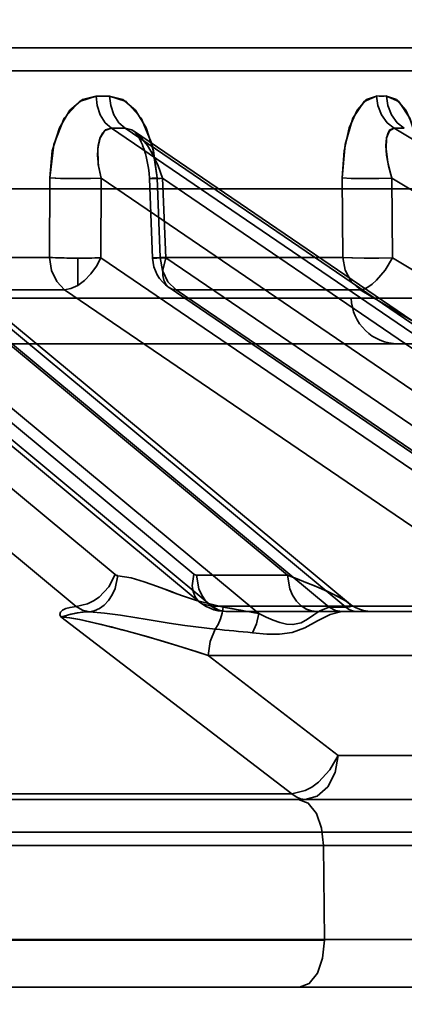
# Model space of a CAD drawing. Header units: millimetres. Extents: x -1465 to 393277, y -3788 to 454312.
# Tile 343 of 656: x 358127.51 to 358135.7, y 11639.46 to 11660.43. Entities that reach past the tile are written whole.
import ezdxf

# ---------------------------------------------------------------- set-up
doc = ezdxf.new("R2010")
doc.units = ezdxf.units.MM
doc.header["$XCLIPFRAME"] = 2
doc.layers.add('AHU03-3-68634OBJ', color=8, linetype='Continuous')
doc.layers.add('EC-MTR_250-0_7OBJ', color=8, linetype='Continuous')
picture_1 = doc.add_image_def('image1.bmp', size_in_pixel=(951, 911))

msp = doc.modelspace()

# ---------------------------------------------------------------- linework, layer by layer
at = {"layer": 'AHU03-3-68634OBJ', "color": 8, "linetype": 'Continuous', "lineweight": 35, "ltscale": 100}
msp.add_line((358221.129, 11639.827), (357953.129, 11639.827), dxfattribs=at)
at = {"layer": 'EC-MTR_250-0_7OBJ', "color": 8, "linetype": 'Continuous', "lineweight": 35, "ltscale": 100}
for p, q in [((358141.099, 11659.827), (358089.281, 11659.827)), ((358141.598, 11659.34), (358089.26, 11659.34)), ((358134.104, 11647.917), (358121.812, 11658.115)), ((358134.459, 11647.919), (358122.169, 11658.115)), ((358122.504, 11657.973), (358134.514, 11648.009)), ((358144.436, 11647.919), (358129.462, 11658.115)), ((358144.732, 11647.917), (358129.755, 11658.115)), ((358129.952, 11658.044), (358144.937, 11647.842)), ((358129.983, 11658.012), (358130.007, 11657.981)), ((358130.007, 11657.981), (358130.035, 11657.938)), ((358152.387, 11648.028), (358135.484, 11658.115)), ((358130.034, 11657.939), (358130.065, 11657.885)), ((358130.065, 11657.885), (358130.096, 11657.821)), ((358130.096, 11657.821), (358130.128, 11657.747)), ((358130.127, 11657.748), (358130.158, 11657.664)), ((358130.158, 11657.665), (358130.186, 11657.574)), ((358130.186, 11657.575), (358130.211, 11657.477)), ((358130.211, 11657.478), (358130.233, 11657.375)), ((358130.233, 11657.375), (358130.25, 11657.268)), ((358130.263, 11657.157), (358130.27, 11657.045)), ((358132.602, 11647.782), (358121.432, 11657.05)), ((358133.21, 11648.599), (358123.024, 11657.05)), ((358128.143, 11655.364), (358128.147, 11657.057)), ((358128.143, 11655.364), (358128.147, 11657.057)), ((358129.239, 11655.357), (358129.244, 11657.05)), ((358141.655, 11648.599), (358129.244, 11657.05)), ((358130.34, 11655.352), (358130.27, 11657.045)), ((358130.504, 11655.364), (358130.435, 11657.057)), ((358130.435, 11657.057), (358130.504, 11655.364)), ((358144.162, 11647.782), (358130.551, 11657.05)), ((358130.621, 11655.357), (358130.551, 11657.05)), ((358134.381, 11657.057), (358134.391, 11655.364)), ((358134.391, 11655.364), (358134.381, 11657.057)), ((358151.694, 11647.348), (358135.437, 11657.05)), ((358135.447, 11655.357), (358135.437, 11657.05)), ((358036.279, 11656.827), (358137.979, 11656.827)), ((358129.545, 11648.614), (358121.413, 11655.357)), ((358131.218, 11648.622), (358123.096, 11655.357)), ((358128.143, 11655.364), (358123.196, 11655.364)), ((358128.744, 11654.769), (358128.744, 11655.351)), ((358139.136, 11648.622), (358129.239, 11655.357)), ((358134.391, 11655.364), (358130.504, 11655.364)), ((358140.528, 11648.614), (358130.621, 11655.357)), ((358152.715, 11645.056), (358135.447, 11655.357)), ((358128.708, 11647.934), (358120.578, 11654.677)), ((358123.213, 11654.769), (358131.334, 11648.034)), ((358131.601, 11647.942), (358123.478, 11654.677)), ((358128.464, 11654.677), (358123.478, 11654.677)), ((358138.359, 11647.942), (358128.464, 11654.677)), ((358130.689, 11654.723), (358140.597, 11647.981)), ((358140.753, 11647.934), (358130.843, 11654.677)), ((358134.761, 11654.677), (358130.843, 11654.677)), ((358152.027, 11644.376), (358134.761, 11654.677)), ((358039.687, 11654.501), (358134.571, 11654.501)), ((358134.571, 11654.501), (358139.451, 11654.501)), ((358086.116, 11653.527), (358138.451, 11653.527)), ((358133.21, 11648.599), (358131.276, 11648.599)), ((358138.359, 11647.942), (358131.601, 11647.942)), ((358134.459, 11647.919), (358134.17, 11647.919)), ((358134.584, 11647.956), (358134.511, 11648.01)), ((358134.663, 11647.911), (358134.582, 11647.957)), ((358134.747, 11647.875), (358134.661, 11647.912)), ((358133.304, 11643.942), (358128.387, 11647.712)), ((358131.817, 11647.831), (358131.903, 11647.827)), ((358134.406, 11647.827), (358131.904, 11647.827)), ((358134.695, 11647.827), (358134.406, 11647.827)), ((358144.724, 11647.827), (358134.695, 11647.827)), ((358134.836, 11647.848), (358134.746, 11647.875)), ((358134.928, 11647.832), (358134.835, 11647.849)), ((358135.02, 11647.827), (358134.927, 11647.832)), ((358139.065, 11646.89), (358131.522, 11646.889)), ((358131.522, 11646.889), (358134.295, 11644.765)), ((358134.295, 11644.765), (358131.522, 11646.889)), ((358138.842, 11644.765), (358134.295, 11644.765)), ((358133.304, 11643.942), (358124.141, 11643.942)), ((358109.642, 11643.827), (358142.46, 11643.827)), ((358154.262, 11643.127), (358027.742, 11643.127)), ((358142.992, 11642.844), (358095.972, 11642.845)), ((358134, 11640.845), (358133.981, 11642.845)), ((358134, 11640.845), (358101.53, 11640.845)), ((358134, 11640.827), (358101.53, 11640.827)), ((358134, 11640.845), (358136.412, 11640.845)), ((358097.358, 11639.827), (358137.119, 11639.827))]:
    msp.add_line(p, q, dxfattribs=at)
at = {"layer": 'EC-MTR_250-0_7OBJ', "color": 8, "linetype": 'Continuous', "lineweight": 35, "ltscale": 100, "flags": 128}
for points in [[(358129.134, 11658.802), (358128.779, 11658.686), (358128.458, 11658.332), (358128.232, 11657.768), (358128.147, 11657.057)], [(358128.147, 11657.057), (358128.203, 11657.637), (358128.353, 11658.127), (358128.577, 11658.5), (358128.847, 11658.727), (358129.133, 11658.801)], [(358129.462, 11658.115), (358129.331, 11658.234), (358129.226, 11658.4), (358129.158, 11658.597), (358129.134, 11658.802)], [(358130.435, 11657.057), (358130.36, 11657.637), (358130.201, 11658.127), (358129.975, 11658.5), (358129.707, 11658.727), (358129.423, 11658.802)], [(358129.423, 11658.802), (358129.448, 11658.597), (358129.516, 11658.4), (358129.623, 11658.234), (358129.755, 11658.115)], [(358129.423, 11658.801), (358129.774, 11658.686), (358130.094, 11658.332), (358130.328, 11657.768), (358130.435, 11657.057)], [(358135.109, 11658.802), (358134.845, 11658.686), (358134.607, 11658.332), (358134.44, 11657.768), (358134.381, 11657.057)], [(358134.381, 11657.057), (358134.419, 11657.637), (358134.529, 11658.127), (358134.695, 11658.5), (358134.895, 11658.727), (358135.109, 11658.802)], [(358135.484, 11658.115), (358135.335, 11658.234), (358135.215, 11658.4), (358135.138, 11658.597), (358135.109, 11658.802)], [(358136.081, 11657.057), (358136.022, 11657.637), (358135.902, 11658.127), (358135.734, 11658.5), (358135.535, 11658.727), (358135.324, 11658.802)], [(358135.324, 11658.802), (358135.585, 11658.686), (358135.822, 11658.332), (358135.998, 11657.768), (358136.081, 11657.057)], [(358135.702, 11658.115), (358135.552, 11658.234), (358135.431, 11658.4), (358135.353, 11658.597), (358135.324, 11658.802)], [(358129.244, 11657.05), (358129.188, 11657.314), (358129.168, 11657.546), (358129.178, 11657.747), (358129.217, 11657.908), (358129.276, 11658.019), (358129.339, 11658.079), (358129.462, 11658.115)], [(358129.244, 11657.05), (358129.183, 11657.347), (358129.171, 11657.692), (358129.219, 11657.913), (358129.323, 11658.067), (358129.462, 11658.115)], [(358130.551, 11657.05), (358130.457, 11657.314), (358130.349, 11657.546), (358130.229, 11657.747), (358130.104, 11657.908), (358129.987, 11658.019), (358129.894, 11658.079), (358129.755, 11658.115)], [(358129.951, 11658.046), (358129.965, 11658.033), (358129.983, 11658.012)], [(358135.437, 11657.05), (358135.366, 11657.314), (358135.325, 11657.546), (358135.311, 11657.747), (358135.323, 11657.908), (358135.356, 11658.019), (358135.396, 11658.079), (358135.484, 11658.115)], [(358135.437, 11657.05), (358135.351, 11657.385), (358135.313, 11657.679), (358135.324, 11657.913), (358135.384, 11658.063), (358135.484, 11658.115)], [(358130.25, 11657.268), (358130.263, 11657.158), (358130.27, 11657.045)], [(358129.244, 11657.05), (358128.987, 11657.044), (358128.675, 11657.044), (358128.375, 11657.048), (358128.147, 11657.057)], [(358128.147, 11657.057), (358128.407, 11657.048), (358128.748, 11657.043)], [(358128.748, 11657.043), (358129.02, 11657.045), (358129.244, 11657.05)], [(358130.435, 11657.057), (358130.395, 11657.054), (358130.359, 11657.052), (358130.328, 11657.05), (358130.303, 11657.048), (358130.285, 11657.047), (358130.274, 11657.045), (358130.287, 11657.043), (358130.307, 11657.043), (358130.334, 11657.044), (358130.368, 11657.044), (358130.407, 11657.045), (358130.451, 11657.047), (358130.5, 11657.048), (358130.551, 11657.05)], [(358135.437, 11657.05), (358135.159, 11657.044), (358134.847, 11657.044), (358134.57, 11657.048), (358134.381, 11657.057)], [(358128.744, 11655.351), (358128.709, 11655.351), (358128.664, 11655.351), (358128.617, 11655.352), (358128.568, 11655.352), (358128.515, 11655.353), (358128.458, 11655.354), (358128.398, 11655.355), (358128.336, 11655.357), (358128.272, 11655.359), (358128.207, 11655.361), (358128.143, 11655.364)], [(358128.464, 11654.677), (358128.297, 11654.85), (358128.186, 11655.088), (358128.143, 11655.364)], [(358128.744, 11654.769), (358128.89, 11654.877), (358129.027, 11655.017), (358129.146, 11655.18), (358129.239, 11655.357)], [(358128.744, 11655.351), (358128.782, 11655.351), (358128.829, 11655.351), (358128.878, 11655.351), (358128.931, 11655.351), (358128.988, 11655.352), (358129.048, 11655.353), (358129.111, 11655.354), (358129.175, 11655.355), (358129.239, 11655.357)], [(358130.369, 11655.355), (358130.344, 11655.351), (358130.432, 11655.352), (358130.621, 11655.357)], [(358130.504, 11655.364), (358130.369, 11655.355)], [(358130.504, 11655.364), (358130.549, 11655.088), (358130.667, 11654.849), (358130.843, 11654.677)], [(358130.843, 11654.677), (358130.754, 11654.692), (358130.678, 11654.731), (358130.619, 11654.794), (358130.579, 11654.878), (358130.558, 11654.981), (358130.558, 11655.097), (358130.621, 11655.357)], [(358134.391, 11655.364), (358134.586, 11655.356), (358134.847, 11655.351), (358135.149, 11655.352), (358135.447, 11655.357)], [(358135.447, 11655.357), (358135.161, 11655.352), (358134.868, 11655.351), (358134.596, 11655.355), (358134.391, 11655.364)], [(358134.391, 11655.364), (358134.44, 11655.091), (358134.567, 11654.852), (358134.761, 11654.677)], [(358134.761, 11654.677), (358134.839, 11654.692), (358134.925, 11654.731), (358135.017, 11654.794), (358135.112, 11654.878), (358135.295, 11655.097), (358135.447, 11655.357)], [(358128.744, 11654.769), (358128.599, 11654.702), (358128.464, 11654.677)], [(358128.708, 11647.934), (358128.954, 11647.988), (358129.079, 11648.051), (358129.198, 11648.135), (358129.405, 11648.354), (358129.545, 11648.614)], [(358129.596, 11648.591), (358129.539, 11648.316), (358129.48, 11648.183), (358129.402, 11648.063), (358129.308, 11647.964), (358129.205, 11647.89), (358129.098, 11647.844), (358128.993, 11647.823)], [(358129.545, 11648.614), (358129.561, 11648.603), (358129.578, 11648.595), (358129.596, 11648.591)], [(358129.596, 11648.59), (358129.88, 11648.541), (358130.162, 11648.461), (358130.441, 11648.362), (358130.58, 11648.309), (358130.719, 11648.257), (358130.858, 11648.205), (358130.997, 11648.154), (358131.277, 11648.059), (358131.84, 11647.919)], [(358131.84, 11647.919), (358131.276, 11648.059), (358130.997, 11648.154), (358130.858, 11648.205), (358130.719, 11648.256), (358130.58, 11648.309), (358130.441, 11648.362), (358130.162, 11648.461), (358129.88, 11648.541), (358129.596, 11648.59)], [(358131.218, 11648.622), (358131.184, 11648.371), (358131.201, 11648.25), (358131.244, 11648.143), (358131.311, 11648.055), (358131.397, 11647.992), (358131.601, 11647.942)], [(358131.218, 11648.622), (358131.247, 11648.605)], [(358131.247, 11648.605), (358131.276, 11648.599)], [(358131.904, 11647.827), (358131.791, 11647.84), (358131.677, 11647.881), (358131.567, 11647.952), (358131.468, 11648.052), (358131.386, 11648.174), (358131.327, 11648.312), (358131.276, 11648.599)], [(358133.837, 11647.827), (358133.727, 11647.839), (358133.615, 11647.879), (358133.504, 11647.95), (358133.404, 11648.049), (358133.321, 11648.172), (358133.261, 11648.311), (358133.21, 11648.599)], [(358133.21, 11648.599), (358133.417, 11648.521), (358133.607, 11648.448), (358133.776, 11648.379), (358133.926, 11648.316), (358134.057, 11648.258), (358134.173, 11648.204), (358134.296, 11648.143), (358134.386, 11648.093), (358134.448, 11648.056), (358134.489, 11648.028)], [(358133.21, 11648.599), (358133.413, 11648.523), (358133.592, 11648.452), (358133.751, 11648.388), (358133.89, 11648.33), (358134.013, 11648.276), (358134.12, 11648.228), (358134.213, 11648.184), (358134.293, 11648.144), (358134.362, 11648.107), (358134.42, 11648.074), (358134.468, 11648.043), (358134.506, 11648.015)], [(358133.21, 11648.599), (358133.261, 11648.311), (358133.321, 11648.173), (358133.403, 11648.05), (358133.503, 11647.95), (358133.614, 11647.879), (358133.727, 11647.84), (358133.837, 11647.827)], [(358128.387, 11647.712), (358128.365, 11647.764), (358128.379, 11647.813), (358128.421, 11647.854), (358128.491, 11647.89), (358128.582, 11647.915), (358128.708, 11647.934)], [(358128.708, 11647.934), (358128.582, 11647.916), (358128.49, 11647.889), (358128.422, 11647.855), (358128.379, 11647.812), (358128.365, 11647.764), (358128.387, 11647.712)], [(358128.993, 11647.823), (358128.846, 11647.858), (358128.708, 11647.934)], [(358131.335, 11648.034), (358131.406, 11647.98), (358131.483, 11647.934), (358131.563, 11647.896), (358131.646, 11647.866), (358131.731, 11647.844), (358131.817, 11647.831), (358131.903, 11647.827)], [(358131.904, 11647.827), (358131.748, 11647.856), (358131.601, 11647.942)], [(358131.84, 11647.919), (358131.821, 11647.794), (358131.786, 11647.67), (358131.736, 11647.554), (358131.675, 11647.449)], [(358131.84, 11647.919), (358132.041, 11647.886), (358132.602, 11647.782)], [(358134.104, 11647.917), (358133.902, 11647.841), (358133.775, 11647.759), (358133.642, 11647.663), (358133.506, 11647.586), (358133.328, 11647.548), (358133.193, 11647.56), (358133.053, 11647.595), (358132.908, 11647.646), (358132.76, 11647.708), (358132.602, 11647.782)], [(358134.17, 11647.919), (358134.147, 11647.919), (358134.125, 11647.918), (358134.104, 11647.917)], [(358134.368, 11647.826), (358134.234, 11647.849), (358134.104, 11647.917)], [(358134.104, 11647.917), (358134.234, 11647.849), (358134.368, 11647.826)], [(358134.506, 11648.015), (358134.534, 11647.991), (358134.551, 11647.97), (358134.559, 11647.952), (358134.553, 11647.937), (358134.535, 11647.927), (358134.502, 11647.921), (358134.459, 11647.919)], [(358134.532, 11647.928), (358134.459, 11647.919)], [(358134.695, 11647.827), (358134.635, 11647.833), (358134.574, 11647.85), (358134.515, 11647.879), (358134.459, 11647.919)], [(358134.489, 11648.028), (358134.515, 11648.007)], [(358134.515, 11648.007), (358134.544, 11647.978)], [(358134.544, 11647.978), (358134.554, 11647.947), (358134.532, 11647.928)], [(358128.993, 11647.823), (358128.857, 11647.813), (358128.73, 11647.796), (358128.601, 11647.769), (358128.525, 11647.747), (358128.455, 11647.725), (358128.387, 11647.712)], [(358128.387, 11647.712), (358128.47, 11647.73), (358128.547, 11647.754), (358128.684, 11647.787), (358128.832, 11647.81), (358128.993, 11647.823)], [(358128.387, 11647.712), (358128.577, 11647.692), (358128.787, 11647.654), (358129.005, 11647.608), (358129.252, 11647.551), (358129.467, 11647.497), (358129.701, 11647.436), (358129.982, 11647.359), (358130.243, 11647.285), (358130.523, 11647.203), (358130.879, 11647.095), (358131.291, 11646.966), (358131.522, 11646.889)], [(358131.522, 11646.889), (358131.284, 11646.968), (358130.859, 11647.101), (358130.507, 11647.208), (358130.23, 11647.289), (358129.963, 11647.365), (358129.685, 11647.44), (358129.455, 11647.5), (358129.237, 11647.554), (358128.997, 11647.61), (358128.78, 11647.655), (358128.569, 11647.693), (358128.387, 11647.712)], [(358131.675, 11647.45), (358131.023, 11647.527), (358130.689, 11647.58), (358130.52, 11647.609), (358130.35, 11647.637), (358130.178, 11647.667), (358130.004, 11647.696), (358129.657, 11647.751), (358129.317, 11647.795), (358128.994, 11647.823)], [(358134.368, 11647.826), (358134.121, 11647.763), (358133.855, 11647.629), (358133.582, 11647.479), (358133.312, 11647.382), (358133.04, 11647.347), (358132.776, 11647.348), (358132.467, 11647.373)], [(358132.602, 11647.782), (358132.555, 11647.567), (358132.467, 11647.373)], [(358132.467, 11647.373), (358132.555, 11647.568), (358132.602, 11647.782)], [(358134.368, 11647.826), (358134.38, 11647.827), (358134.393, 11647.827), (358134.406, 11647.827)], [(358131.675, 11647.449), (358131.569, 11647.19), (358131.522, 11646.889)], [(358134.295, 11644.765), (358134.118, 11644.454), (358133.871, 11644.192), (358133.732, 11644.091), (358133.587, 11644.014), (358133.304, 11643.942)], [(358133.589, 11643.827), (358133.849, 11643.897), (358134.073, 11644.098), (358134.229, 11644.402), (358134.295, 11644.765)], [(358133.304, 11643.942), (358133.395, 11643.879), (358133.49, 11643.84), (358133.589, 11643.827)], [(358133.589, 11643.827), (358133.491, 11643.84), (358133.395, 11643.879), (358133.304, 11643.942)], [(358133.981, 11642.845), (358133.939, 11643.217), (358133.828, 11643.53), (358133.657, 11643.748), (358133.451, 11643.827)], [(358134, 11640.827), (358133.961, 11640.449), (358133.85, 11640.131), (358133.678, 11639.908), (358133.469, 11639.827)]]:
    msp.add_lwpolyline(points, dxfattribs=at)
at = {"layer": 'EC-MTR_250-0_7OBJ', "color": 8, "linetype": 'Continuous', "lineweight": 35, "ltscale": 100}
for centre, radius, start, end in [((358129.278, 11699.431), 40.63, 269.7964, 270.2036), ((358129.278, 11699.222), 40.421, 269.7953, 270.2047), ((358135.217, 11681.266), 22.464, 269.7263, 270.2737), ((358135.217, 11681.089), 22.287, 269.7242, 270.2758), ((358129.608, 11699.945), 41.831, 269.7993, 270.2007), ((358129.608, 11699.73), 41.615, 269.7983, 270.2017), ((358135.593, 11681.243), 23.128, 269.7303, 270.2697), ((358135.593, 11681.06), 22.946, 269.7282, 270.2718), ((358131.139, 11655.385), 0.8, 182.3591, 235.7628), ((358135.57, 11654.527), 1, 181.5, 270), ((358128.461, 11626.953), 21.237, 78.7558, 80.843), ((358128.263, 11607.766), 39.83, 83.9416, 85.0868), ((358128.372, 11608.901), 38.69, 83.9242, 85.1031)]:
    msp.add_arc(centre, radius, start, end, dxfattribs=at)

# ---------------------------------------------------------------- pictures from other files: only their frames are drawn
at = {"color": 8, "lineweight": 13}
image = msp.add_image(picture_1, insert=(357606.986, 12545.821), size_in_units=(1986.021, 1904.625), rotation=-90, dxfattribs=at)
image.set_boundary_path([(-0.5, -0.5), (950.5, 910.5)])

doc.saveas('drawing.dxf')
